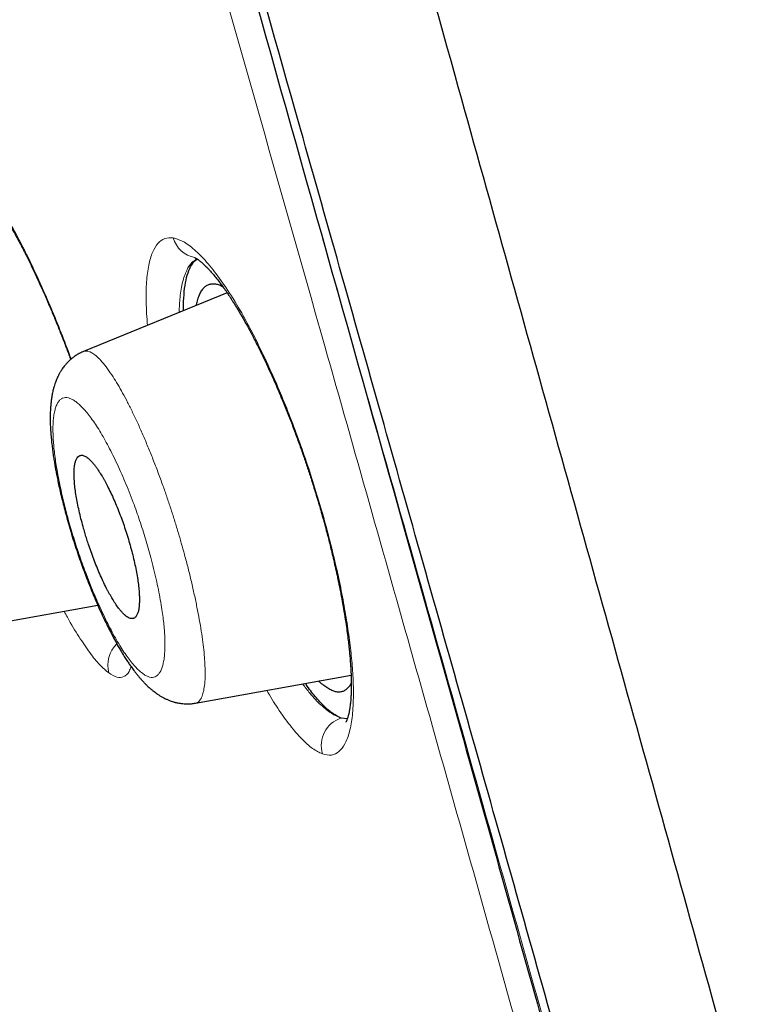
# Model space of a CAD drawing. Header units: millimetres. Extents: x 8 to 473, y 11 to 654.
# Tile 464 of 656: x 48.4 to 56.09, y 558.57 to 568.92. Entities that reach past the tile are written whole.
import ezdxf

# ---------------------------------------------------------------- set-up
doc = ezdxf.new("R2010")
doc.units = ezdxf.units.MM

msp = doc.modelspace()

# ---------------------------------------------------------------- linework, layer by layer
at = {"color": 7, "linetype": 'Continuous', "lineweight": 30}
for p, q in [((50.579, 566.046), (49.07, 565.431)), ((48.039, 562.555), (49.219, 562.766)), ((50.246, 561.736), (51.881, 562.029)), ((50.246, 561.737), (50.246, 561.737)), ((51.842, 561.571), (51.776, 561.58))]:
    msp.add_line(p, q, dxfattribs=at)
at = {"color": 8, "linetype": 'Continuous', "lineweight": 0}
for centre, radius, start, end in [((50.29, 566.703), 0.289, 195.5816, 260.022), ((49.631, 562.135), 0.307, 133.4376, 195.4318), ((51.876, 561.289), 0.308, 108.9996, 196.0896)]:
    msp.add_arc(centre, radius, start, end, dxfattribs=at)
at = {"color": 7, "linetype": 'Continuous', "lineweight": 30}
for points, knots in [([(58.202, 549.534), (57.862, 550.765), (57.187, 553.215), (56.139, 556.983), (55.088, 560.759), (54.032, 564.542), (52.868, 568.714), (51.593, 573.274), (50.21, 578.215), (48.669, 583.733), (46.969, 589.828), (45.117, 596.52), (43.263, 603.229), (41.411, 609.963), (39.868, 615.576), (38.639, 620.061), (37.715, 623.426), (36.794, 626.774), (35.881, 630.076), (35.038, 633.107), (34.275, 635.821), (33.602, 638.184), (32.993, 640.272), (32.461, 642.066), (31.999, 643.602), (31.535, 645.132), (31.094, 646.569), (30.691, 647.844), (30.372, 648.832), (30.132, 649.566), (29.971, 650.039), (29.877, 650.276), (29.854, 650.284), (29.843, 650.289)], [0, 0, 0, 0, 0.029391, 0.058493, 0.087392, 0.116132, 0.144774, 0.182186, 0.219469, 0.256616, 0.307044, 0.357403, 0.40799, 0.458823, 0.509908, 0.535608, 0.561495, 0.587604, 0.613988, 0.640698, 0.66321, 0.685981, 0.708765, 0.731267, 0.753498, 0.775519, 0.808251, 0.840746, 0.873094, 0.905384, 0.937655, 0.969811, 1, 1, 1, 1]), ([(81.989, 555.462), (81.933, 555.72), (81.821, 556.234), (81.651, 557.003), (81.479, 557.769), (81.306, 558.531), (81.132, 559.287), (80.96, 560.024), (80.791, 560.74), (80.624, 561.438), (80.456, 562.133), (80.288, 562.824), (80.103, 563.572), (79.901, 564.379), (79.683, 565.243), (79.463, 566.1), (79.243, 566.949), (79.022, 567.79), (78.799, 568.626), (78.576, 569.456), (78.352, 570.279), (78.128, 571.095), (77.903, 571.904), (77.677, 572.707), (77.45, 573.504), (77.224, 574.294), (76.99, 575.102), (76.748, 575.927), (76.498, 576.771), (76.248, 577.608), (75.997, 578.437), (75.754, 579.235), (75.518, 580.001), (75.29, 580.735), (75.063, 581.461), (74.835, 582.181), (74.608, 582.895), (74.381, 583.602), (74.161, 584.282), (73.948, 584.937), (73.74, 585.57), (73.533, 586.198), (73.327, 586.818), (73.122, 587.43), (72.918, 588.037), (72.714, 588.639), (72.51, 589.238), (72.306, 589.832), (72.103, 590.419), (71.901, 591.003), (71.703, 591.57), (71.509, 592.121), (71.321, 592.654), (71.133, 593.183), (70.946, 593.709), (70.761, 594.225), (70.58, 594.728), (70.402, 595.218), (70.226, 595.703), (70.051, 596.184), (69.874, 596.665), (69.684, 597.18), (69.481, 597.73), (69.264, 598.311), (69.048, 598.889), (68.832, 599.463), (68.617, 600.032), (68.402, 600.597), (68.189, 601.154), (67.978, 601.704), (67.768, 602.248), (67.559, 602.788), (67.351, 603.323), (67.144, 603.852), (66.938, 604.375), (66.735, 604.889), (66.534, 605.397), (66.335, 605.896), (66.138, 606.389), (65.948, 606.862), (65.766, 607.315), (65.59, 607.75), (65.415, 608.18), (65.242, 608.605), (65.071, 609.024), (64.905, 609.428), (64.745, 609.817), (64.591, 610.191), (64.44, 610.557), (64.292, 610.913), (64.147, 611.262), (64.005, 611.602), (63.865, 611.935), (63.726, 612.266), (63.588, 612.594), (63.451, 612.919), (63.318, 613.235), (63.188, 613.542), (63.062, 613.839), (62.939, 614.127), (62.82, 614.405), (62.705, 614.674), (62.594, 614.934), (62.487, 615.185), (62.383, 615.426), (62.284, 615.655), (62.191, 615.871), (62.103, 616.075), (62.018, 616.271), (61.936, 616.459), (61.854, 616.649), (61.772, 616.838), (61.689, 617.027), (61.612, 617.205), (61.539, 617.373), (61.47, 617.529), (61.407, 617.675), (61.348, 617.809), (61.293, 617.933), (61.249, 618.033), (61.215, 618.111), (61.19, 618.168), (61.166, 618.222), (61.143, 618.275), (61.12, 618.329), (61.093, 618.388), (61.063, 618.458), (61.027, 618.538), (60.987, 618.629), (60.944, 618.727), (60.898, 618.83), (60.852, 618.935), (60.805, 619.041), (60.758, 619.149), (60.707, 619.264), (60.652, 619.386), (60.594, 619.517), (60.533, 619.655), (60.466, 619.807), (60.392, 619.973), (60.312, 620.152), (60.227, 620.342), (60.138, 620.541), (60.045, 620.75), (59.947, 620.968), (59.845, 621.196), (59.738, 621.434), (59.626, 621.682), (59.511, 621.937), (59.392, 622.201), (59.269, 622.472), (59.141, 622.753), (59.018, 623.023), (58.9, 623.283), (58.788, 623.53), (58.672, 623.782), (58.554, 624.041), (58.432, 624.306), (58.308, 624.576), (58.182, 624.85), (58.031, 625.177), (57.858, 625.551), (57.664, 625.969), (57.473, 626.38), (57.284, 626.784), (57.098, 627.183), (56.914, 627.575), (56.733, 627.959), (56.557, 628.333), (56.384, 628.699), (56.215, 629.056), (56.05, 629.403), (55.888, 629.742), (55.731, 630.073), (55.577, 630.394), (55.427, 630.708), (55.28, 631.012), (55.138, 631.309), (54.995, 631.606), (54.852, 631.902), (54.708, 632.198), (54.57, 632.484), (54.436, 632.759), (54.305, 633.03), (54.172, 633.302), (54.035, 633.582), (53.894, 633.871), (53.748, 634.168), (53.599, 634.473), (53.446, 634.784), (53.289, 635.102), (53.128, 635.428), (52.977, 635.733), (52.836, 636.017), (52.706, 636.278), (52.593, 636.506), (52.496, 636.701), (52.416, 636.86), (52.339, 637.016), (52.26, 637.174), (52.181, 637.332), (52.102, 637.49), (52.028, 637.637), (51.96, 637.773), (51.897, 637.899), (51.841, 638.009), (51.793, 638.105), (51.752, 638.187), (51.715, 638.261), (51.681, 638.327), (51.653, 638.384), (51.629, 638.431), (51.609, 638.471), (51.59, 638.509), (51.568, 638.551), (51.542, 638.603), (51.511, 638.664), (51.476, 638.734), (51.437, 638.811), (51.395, 638.895), (51.348, 638.988), (51.298, 639.087), (51.243, 639.195), (51.185, 639.31), (51.123, 639.432), (51.057, 639.562), (50.983, 639.708), (50.901, 639.871), (50.809, 640.052), (50.711, 640.243), (50.602, 640.456), (50.482, 640.692), (50.352, 640.948), (50.217, 641.21), (50.08, 641.478), (49.939, 641.753), (49.794, 642.034), (49.641, 642.331), (49.479, 642.645), (49.309, 642.975), (49.135, 643.31), (48.958, 643.652), (48.791, 643.973), (48.634, 644.274), (48.522, 644.489), (48.442, 644.642), (48.396, 644.73), (48.352, 644.814), (48.311, 644.892), (48.274, 644.962), (48.242, 645.025), (48.213, 645.079), (48.189, 645.125), (48.169, 645.164), (48.15, 645.2), (48.13, 645.238), (48.106, 645.283), (48.078, 645.337), (48.045, 645.4), (48.007, 645.472), (47.965, 645.553), (47.919, 645.64), (47.869, 645.736), (47.816, 645.836), (47.76, 645.942), (47.703, 646.05), (47.646, 646.16), (47.589, 646.267), (47.514, 646.409), (47.424, 646.58), (47.318, 646.78), (47.218, 646.969), (47.123, 647.149), (47.034, 647.317), (46.95, 647.476), (46.868, 647.63), (46.785, 647.786), (46.699, 647.948), (46.61, 648.116), (46.517, 648.289), (46.442, 648.431), (46.384, 648.54), (46.344, 648.614), (46.305, 648.688), (46.267, 648.759), (46.233, 648.823), (46.203, 648.879), (46.179, 648.924), (46.159, 648.959), (46.145, 648.986), (46.132, 649.01), (46.119, 649.035), (46.102, 649.067), (46.08, 649.108), (46.052, 649.16), (46.019, 649.222), (45.981, 649.294), (45.937, 649.376), (45.887, 649.468), (45.833, 649.57), (45.773, 649.682), (45.709, 649.8), (45.643, 649.924), (45.595, 650.012), (45.569, 650.06), (45.567, 650.065)], [0, 0, 0, 0, 0.007759, 0.015478, 0.023164, 0.030829, 0.038451, 0.045998, 0.05306, 0.060089, 0.0671, 0.074083, 0.081006, 0.089773, 0.098535, 0.107216, 0.115789, 0.124309, 0.132792, 0.141224, 0.14958, 0.15787, 0.166105, 0.174282, 0.182407, 0.190471, 0.198443, 0.207128, 0.215758, 0.224323, 0.232814, 0.241236, 0.248845, 0.256386, 0.263828, 0.271222, 0.278595, 0.28587, 0.293041, 0.299599, 0.306144, 0.312632, 0.319038, 0.325358, 0.331615, 0.337853, 0.344065, 0.350215, 0.356302, 0.362352, 0.368366, 0.373974, 0.37951, 0.385005, 0.390484, 0.395929, 0.401107, 0.406216, 0.411262, 0.416261, 0.421265, 0.426335, 0.432403, 0.438505, 0.44457, 0.450546, 0.456551, 0.462469, 0.468307, 0.474077, 0.479792, 0.485463, 0.491094, 0.49667, 0.502177, 0.507603, 0.512948, 0.518217, 0.523415, 0.528549, 0.533199, 0.537798, 0.542347, 0.546846, 0.551287, 0.555637, 0.559697, 0.563664, 0.567537, 0.571319, 0.575017, 0.578633, 0.582172, 0.585635, 0.589181, 0.592639, 0.596003, 0.59927, 0.602437, 0.605503, 0.608467, 0.611332, 0.6141, 0.616772, 0.619351, 0.621836, 0.624094, 0.626272, 0.628367, 0.63038, 0.63231, 0.634436, 0.636452, 0.638357, 0.640151, 0.641834, 0.64338, 0.644818, 0.646148, 0.647371, 0.648022, 0.648638, 0.649218, 0.649764, 0.650317, 0.650953, 0.651671, 0.652557, 0.653543, 0.654597, 0.655703, 0.656861, 0.657959, 0.659107, 0.660336, 0.661651, 0.663051, 0.664537, 0.666108, 0.667935, 0.669866, 0.6719, 0.674038, 0.67628, 0.678626, 0.681078, 0.683635, 0.686299, 0.689067, 0.691889, 0.694811, 0.697833, 0.700954, 0.703553, 0.706215, 0.70894, 0.71173, 0.714584, 0.717504, 0.720487, 0.723468, 0.728082, 0.732609, 0.737047, 0.741397, 0.745744, 0.749996, 0.754153, 0.758215, 0.762182, 0.766053, 0.769829, 0.773511, 0.777101, 0.780599, 0.784007, 0.787324, 0.79055, 0.793684, 0.797025, 0.800253, 0.803369, 0.806371, 0.809258, 0.812221, 0.815282, 0.818443, 0.8217, 0.825054, 0.828442, 0.831923, 0.8355, 0.839172, 0.841979, 0.844841, 0.847759, 0.849506, 0.851272, 0.852997, 0.85464, 0.856489, 0.858223, 0.85984, 0.86134, 0.862724, 0.863991, 0.864981, 0.865884, 0.866702, 0.867432, 0.868067, 0.868588, 0.869009, 0.869387, 0.869823, 0.87042, 0.871101, 0.871868, 0.87272, 0.873656, 0.874677, 0.875783, 0.876972, 0.878245, 0.879601, 0.881039, 0.882559, 0.884455, 0.886463, 0.888583, 0.890816, 0.893582, 0.896428, 0.899341, 0.902328, 0.90539, 0.908528, 0.911738, 0.915348, 0.919036, 0.922795, 0.92662, 0.930511, 0.93361, 0.936756, 0.937754, 0.938757, 0.939724, 0.940602, 0.941391, 0.942092, 0.942703, 0.943226, 0.943659, 0.944004, 0.944449, 0.944961, 0.94554, 0.946278, 0.947103, 0.948014, 0.949012, 0.950096, 0.951267, 0.95245, 0.953705, 0.954959, 0.956186, 0.957387, 0.959781, 0.962059, 0.964222, 0.966268, 0.968199, 0.970015, 0.971717, 0.97352, 0.975387, 0.977322, 0.979326, 0.981398, 0.982246, 0.983105, 0.983975, 0.98481, 0.985553, 0.986201, 0.986755, 0.987125, 0.987437, 0.987692, 0.987945, 0.988313, 0.988798, 0.989402, 0.990123, 0.990961, 0.991917, 0.992991, 0.994181, 0.995488, 0.996912, 0.998319, 0.999823, 1, 1, 1, 1]), ([(56.468, 549.593), (56.192, 550.582), (55.641, 552.56), (54.786, 555.601), (53.922, 558.667), (53.05, 561.756), (52.173, 564.856), (51.127, 568.556), (49.911, 572.857), (48.524, 577.755), (47.079, 582.872), (45.573, 588.207), (44.013, 593.764), (42.455, 599.323), (40.901, 604.885), (39.353, 610.443), (38.069, 615.059), (37.052, 618.733), (36.292, 621.473), (35.541, 624.188), (34.799, 626.865), (34.074, 629.482), (33.431, 631.798), (32.87, 633.805), (32.389, 635.517), (31.939, 637.105), (31.477, 638.708), (31.022, 640.264), (30.588, 641.738), (30.184, 643.096), (29.816, 644.324), (29.486, 645.407), (29.208, 646.299), (28.981, 647.021), (28.788, 647.633), (28.642, 648.078), (28.554, 648.31), (28.52, 648.358), (28.517, 648.333), (28.516, 648.33)], [0, 0, 0, 0, 0.024071, 0.048104, 0.072112, 0.096094, 0.120057, 0.14401, 0.181625, 0.219217, 0.256778, 0.299411, 0.342024, 0.384667, 0.42736, 0.470092, 0.512863, 0.534269, 0.555696, 0.577149, 0.598626, 0.62013, 0.641658, 0.657824, 0.674003, 0.690188, 0.706369, 0.72792, 0.749445, 0.770942, 0.7967, 0.822431, 0.848155, 0.873874, 0.899589, 0.931721, 0.963814, 0.995862, 1, 1, 1, 1]), ([(47.893, 579.694), (48.249, 578.433), (49.188, 575.106), (50.706, 569.731), (52.199, 564.429), (53.438, 560.014), (54.427, 556.469), (55.384, 553.021), (55.985, 550.815), (56.277, 549.741)], [0, 0, 0, 0, 0.12436, 0.328273, 0.530799, 0.649647, 0.768348, 0.887271, 1, 1, 1, 1]), ([(47.937, 567.231), (47.938, 567.231), (47.938, 567.23), (47.939, 567.23), (47.941, 567.228), (47.943, 567.227), (47.944, 567.226), (47.946, 567.225), (47.949, 567.223), (47.953, 567.22), (47.959, 567.215), (47.965, 567.209), (47.973, 567.203), (47.98, 567.196), (47.989, 567.188), (47.999, 567.177), (48.009, 567.166), (48.019, 567.156), (48.028, 567.146), (48.035, 567.137), (48.044, 567.128), (48.053, 567.116), (48.065, 567.102), (48.08, 567.083), (48.098, 567.06), (48.117, 567.034), (48.135, 567.009), (48.156, 566.98), (48.179, 566.945), (48.207, 566.902), (48.237, 566.855), (48.265, 566.809), (48.29, 566.767), (48.309, 566.734), (48.325, 566.706), (48.337, 566.686), (48.345, 566.671), (48.351, 566.66), (48.358, 566.647), (48.368, 566.629), (48.38, 566.607), (48.397, 566.576), (48.418, 566.536), (48.442, 566.489), (48.467, 566.44), (48.493, 566.387), (48.52, 566.332), (48.547, 566.275), (48.576, 566.213), (48.607, 566.146), (48.643, 566.066), (48.684, 565.974), (48.729, 565.866), (48.777, 565.752), (48.824, 565.635), (48.87, 565.517), (48.907, 565.422), (48.928, 565.364), (48.934, 565.348)], [0, 0, 0, 0, 0.015939, 0.02983, 0.041662, 0.051426, 0.059112, 0.064716, 0.069584, 0.080622, 0.0944, 0.108406, 0.121394, 0.133037, 0.146075, 0.160763, 0.176564, 0.189257, 0.199934, 0.208625, 0.217809, 0.229025, 0.242277, 0.257571, 0.279715, 0.299912, 0.318103, 0.335052, 0.360204, 0.386653, 0.414403, 0.443218, 0.463577, 0.480727, 0.494661, 0.505375, 0.510726, 0.515242, 0.521463, 0.529678, 0.539889, 0.552097, 0.573161, 0.593381, 0.612698, 0.636307, 0.65841, 0.680248, 0.703812, 0.72913, 0.756198, 0.790985, 0.82828, 0.868069, 0.907774, 0.9451, 0.984089, 1, 1, 1, 1]), ([(50.236, 566.419), (50.236, 566.419), (50.236, 566.419), (50.236, 566.419), (50.237, 566.418), (50.238, 566.418), (50.239, 566.417), (50.24, 566.417), (50.242, 566.416), (50.245, 566.414), (50.249, 566.412), (50.253, 566.41), (50.257, 566.407), (50.262, 566.405), (50.265, 566.402), (50.27, 566.399), (50.274, 566.396), (50.281, 566.391), (50.29, 566.384), (50.302, 566.374), (50.316, 566.362), (50.331, 566.349), (50.345, 566.335), (50.362, 566.319), (50.382, 566.298), (50.406, 566.272), (50.434, 566.24), (50.468, 566.198), (50.497, 566.161), (50.52, 566.13), (50.534, 566.111), (50.546, 566.093), (50.558, 566.078), (50.567, 566.065), (50.574, 566.053), (50.583, 566.04), (50.595, 566.023), (50.611, 565.999), (50.63, 565.97), (50.651, 565.937), (50.673, 565.901), (50.695, 565.865), (50.722, 565.819), (50.754, 565.764), (50.79, 565.7), (50.822, 565.641), (50.85, 565.588), (50.874, 565.541), (50.894, 565.501), (50.911, 565.467), (50.926, 565.437), (50.942, 565.406), (50.959, 565.37), (50.981, 565.324), (51.007, 565.267), (51.039, 565.197), (51.074, 565.119), (51.111, 565.034), (51.155, 564.929), (51.205, 564.807), (51.26, 564.668), (51.311, 564.532), (51.358, 564.4), (51.403, 564.271), (51.445, 564.145), (51.489, 564.008), (51.534, 563.861), (51.579, 563.705), (51.614, 563.579), (51.639, 563.482), (51.657, 563.412), (51.675, 563.337), (51.694, 563.257), (51.714, 563.171), (51.734, 563.08), (51.754, 562.984), (51.774, 562.884), (51.793, 562.778), (51.812, 562.669), (51.828, 562.567), (51.841, 562.476), (51.851, 562.399), (51.859, 562.329), (51.865, 562.266), (51.87, 562.21), (51.874, 562.161), (51.877, 562.118), (51.879, 562.078), (51.881, 562.038), (51.882, 562.007), (51.883, 561.984), (51.883, 561.967), (51.883, 561.948), (51.883, 561.921), (51.883, 561.891), (51.882, 561.86), (51.881, 561.833), (51.88, 561.811), (51.879, 561.789), (51.877, 561.764), (51.874, 561.737), (51.871, 561.711), (51.868, 561.689), (51.866, 561.673), (51.863, 561.659), (51.861, 561.645), (51.858, 561.63), (51.854, 561.614), (51.85, 561.6), (51.847, 561.589), (51.844, 561.579), (51.841, 561.57), (51.838, 561.562), (51.835, 561.555), (51.833, 561.549), (51.831, 561.544), (51.829, 561.541), (51.828, 561.539), (51.827, 561.538), (51.827, 561.538), (51.827, 561.538)], [0, 0, 0, 0, 0.002557, 0.004727, 0.006685, 0.008675, 0.010698, 0.012754, 0.015938, 0.019791, 0.024315, 0.028982, 0.033613, 0.037218, 0.040087, 0.043131, 0.046419, 0.049951, 0.056739, 0.064392, 0.072738, 0.080349, 0.086918, 0.095362, 0.104543, 0.114223, 0.127136, 0.140962, 0.156112, 0.161514, 0.167053, 0.172091, 0.176293, 0.179659, 0.182221, 0.185017, 0.189607, 0.195356, 0.202265, 0.210236, 0.218233, 0.225984, 0.233487, 0.246599, 0.258875, 0.270036, 0.279459, 0.287681, 0.294703, 0.300525, 0.305318, 0.310565, 0.316613, 0.323463, 0.333214, 0.344234, 0.356521, 0.369775, 0.382852, 0.403465, 0.423317, 0.442407, 0.460736, 0.47834, 0.495546, 0.512442, 0.534061, 0.555184, 0.575789, 0.585321, 0.594745, 0.604815, 0.616032, 0.628396, 0.64116, 0.654948, 0.669756, 0.685581, 0.702414, 0.72025, 0.734074, 0.747101, 0.759157, 0.770244, 0.780366, 0.789526, 0.797727, 0.805064, 0.813695, 0.821772, 0.824793, 0.828196, 0.832574, 0.837929, 0.84637, 0.85393, 0.860539, 0.866202, 0.871028, 0.878724, 0.886757, 0.895127, 0.903277, 0.907986, 0.912558, 0.917963, 0.924343, 0.931473, 0.938417, 0.944495, 0.949954, 0.955687, 0.961783, 0.968298, 0.974746, 0.980478, 0.985332, 0.990365, 0.995746, 1, 1, 1, 1]), ([(50.12, 565.859), (50.12, 565.904), (50.121, 566.002), (50.135, 566.127), (50.158, 566.24), (50.194, 566.327), (50.23, 566.383), (50.258, 566.397), (50.266, 566.402)], [0, 0, 0, 0, 0.159433, 0.342307, 0.529806, 0.721994, 0.918889, 1, 1, 1, 1]), ([(50.254, 565.913), (50.258, 565.93), (50.266, 565.968), (50.282, 566.016), (50.303, 566.06), (50.327, 566.094), (50.354, 566.12), (50.385, 566.137), (50.419, 566.144), (50.455, 566.143), (50.493, 566.133), (50.519, 566.12), (50.532, 566.114)], [0, 0, 0, 0, 0.085836, 0.188922, 0.291964, 0.394922, 0.497772, 0.600506, 0.703179, 0.805867, 0.908598, 1, 1, 1, 1]), ([(49.07, 565.431), (49.057, 565.426), (49.031, 565.414), (48.995, 565.394), (48.964, 565.372), (48.938, 565.351), (48.916, 565.332), (48.897, 565.313), (48.881, 565.294), (48.866, 565.276), (48.853, 565.259), (48.84, 565.241), (48.83, 565.225), (48.823, 565.213), (48.816, 565.201), (48.809, 565.187), (48.8, 565.17), (48.79, 565.149), (48.781, 565.127), (48.774, 565.108), (48.767, 565.087), (48.759, 565.062), (48.749, 565.028), (48.74, 564.986), (48.732, 564.941), (48.727, 564.896), (48.723, 564.853), (48.72, 564.814), (48.719, 564.779), (48.718, 564.745), (48.719, 564.709), (48.719, 564.666), (48.722, 564.614), (48.726, 564.554), (48.732, 564.491), (48.739, 564.428), (48.747, 564.366), (48.755, 564.31), (48.764, 564.259), (48.772, 564.213), (48.78, 564.17), (48.789, 564.122), (48.801, 564.064), (48.815, 563.996), (48.832, 563.922), (48.851, 563.845), (48.871, 563.766), (48.895, 563.68), (48.921, 563.586), (48.95, 563.489), (48.981, 563.391), (49.012, 563.297), (49.043, 563.209), (49.074, 563.124), (49.106, 563.039), (49.14, 562.954), (49.174, 562.87), (49.207, 562.793), (49.24, 562.716), (49.275, 562.64), (49.312, 562.563), (49.349, 562.491), (49.386, 562.42), (49.425, 562.347), (49.463, 562.282), (49.497, 562.228), (49.524, 562.185), (49.55, 562.147), (49.577, 562.109), (49.601, 562.076), (49.623, 562.048), (49.641, 562.025), (49.66, 562.002), (49.679, 561.981), (49.698, 561.96), (49.719, 561.938), (49.744, 561.914), (49.771, 561.889), (49.797, 561.868), (49.82, 561.85), (49.842, 561.834), (49.866, 561.818), (49.893, 561.802), (49.921, 561.787), (49.95, 561.773), (49.978, 561.762), (50.002, 561.754), (50.02, 561.748), (50.035, 561.744), (50.051, 561.74), (50.072, 561.736), (50.098, 561.732), (50.129, 561.729), (50.164, 561.728), (50.204, 561.73), (50.231, 561.734), (50.246, 561.736)], [0, 0, 0, 0, 0.009786, 0.01922, 0.028231, 0.035938, 0.042115, 0.048374, 0.055228, 0.060046, 0.065781, 0.071614, 0.07614, 0.079389, 0.0827, 0.086668, 0.091871, 0.098357, 0.105352, 0.110936, 0.115144, 0.123633, 0.133311, 0.146082, 0.159338, 0.172218, 0.184607, 0.195043, 0.204356, 0.213239, 0.22224, 0.232332, 0.246596, 0.261291, 0.276222, 0.291011, 0.304702, 0.317041, 0.328065, 0.337586, 0.345647, 0.355442, 0.367229, 0.381006, 0.396768, 0.410805, 0.426104, 0.442663, 0.460476, 0.479398, 0.497944, 0.515727, 0.532757, 0.549024, 0.564533, 0.582861, 0.60002, 0.616015, 0.630845, 0.648891, 0.666187, 0.683152, 0.699839, 0.718068, 0.738498, 0.751823, 0.764349, 0.775859, 0.787394, 0.80036, 0.808182, 0.816281, 0.824661, 0.832922, 0.840643, 0.848716, 0.858238, 0.870034, 0.879901, 0.88765, 0.895093, 0.902863, 0.911206, 0.920421, 0.928643, 0.936342, 0.942936, 0.947807, 0.950331, 0.954019, 0.958869, 0.964873, 0.972016, 0.980275, 0.989616, 1, 1, 1, 1]), ([(49.596, 562.628), (49.6, 562.629), (49.608, 562.633), (49.618, 562.643), (49.627, 562.655), (49.634, 562.669), (49.64, 562.685), (49.645, 562.702), (49.65, 562.724), (49.654, 562.754), (49.656, 562.794), (49.657, 562.836), (49.655, 562.881), (49.651, 562.935), (49.644, 562.998), (49.633, 563.072), (49.618, 563.15), (49.601, 563.231), (49.581, 563.313), (49.559, 563.396), (49.534, 563.48), (49.508, 563.561), (49.481, 563.641), (49.452, 563.719), (49.421, 563.797), (49.389, 563.873), (49.355, 563.948), (49.327, 564.004), (49.306, 564.045), (49.292, 564.071), (49.278, 564.097), (49.263, 564.122), (49.247, 564.148), (49.229, 564.176), (49.209, 564.205), (49.189, 564.233), (49.168, 564.259), (49.146, 564.283), (49.126, 564.302), (49.107, 564.318), (49.09, 564.329), (49.073, 564.337), (49.058, 564.341), (49.043, 564.341), (49.027, 564.337), (49.01, 564.326), (48.994, 564.303), (48.983, 564.273), (48.976, 564.239), (48.972, 564.206), (48.97, 564.176), (48.969, 564.143), (48.97, 564.109), (48.972, 564.074), (48.976, 564.027), (48.983, 563.968), (48.994, 563.894), (49.009, 563.817), (49.027, 563.737), (49.047, 563.654), (49.067, 563.58), (49.086, 563.515), (49.103, 563.459), (49.123, 563.396), (49.148, 563.326), (49.177, 563.247), (49.207, 563.17), (49.24, 563.093), (49.273, 563.019), (49.301, 562.962), (49.322, 562.921), (49.336, 562.895), (49.351, 562.869), (49.365, 562.844), (49.385, 562.81), (49.413, 562.768), (49.438, 562.734), (49.455, 562.712), (49.464, 562.701), (49.474, 562.691), (49.483, 562.681), (49.492, 562.671), (49.501, 562.664), (49.508, 562.657), (49.515, 562.652), (49.522, 562.646), (49.529, 562.641), (49.537, 562.637), (49.545, 562.632), (49.556, 562.628), (49.569, 562.624), (49.581, 562.624), (49.589, 562.625), (49.594, 562.627), (49.596, 562.628)], [0, 0, 0, 0, 0.010358, 0.020249, 0.029674, 0.038632, 0.047124, 0.055151, 0.062711, 0.075979, 0.088865, 0.101371, 0.113497, 0.125247, 0.141434, 0.157444, 0.173286, 0.188965, 0.20449, 0.219866, 0.235102, 0.250206, 0.264596, 0.279324, 0.294397, 0.309822, 0.325604, 0.341748, 0.34831, 0.354931, 0.361612, 0.368353, 0.375153, 0.384231, 0.393843, 0.40399, 0.414671, 0.425887, 0.437639, 0.448048, 0.45846, 0.468875, 0.479293, 0.489714, 0.500137, 0.517725, 0.534748, 0.551206, 0.567102, 0.577391, 0.58743, 0.597222, 0.606767, 0.616066, 0.62512, 0.641199, 0.657134, 0.672932, 0.6886, 0.704145, 0.719574, 0.729802, 0.739984, 0.750122, 0.764494, 0.779211, 0.794279, 0.809704, 0.825491, 0.841645, 0.848213, 0.85484, 0.861528, 0.868276, 0.875084, 0.890694, 0.907761, 0.912474, 0.917287, 0.922201, 0.927214, 0.932328, 0.937543, 0.941074, 0.944914, 0.949063, 0.953522, 0.95829, 0.963367, 0.968753, 0.980015, 0.988977, 0.995639, 1, 1, 1, 1]), ([(51.797, 561.86), (51.786, 561.857), (51.765, 561.851), (51.729, 561.853), (51.69, 561.864), (51.649, 561.884), (51.606, 561.913), (51.57, 561.941), (51.548, 561.963), (51.542, 561.969)], [0, 0, 0, 0, 0.1573136, 0.3143089, 0.4710595, 0.6276118, 0.7839914, 0.9402103, 1, 1, 1, 1]), ([(51.776, 561.58), (51.748, 561.593), (51.693, 561.619), (51.601, 561.697), (51.506, 561.802), (51.439, 561.886), (51.403, 561.94), (51.401, 561.943)], [0, 0, 0, 0, 0.256237, 0.505605, 0.748195, 0.98406, 1, 1, 1, 1]), ([(51.883, 561.948), (51.882, 561.944), (51.873, 561.926), (51.855, 561.902), (51.828, 561.875), (51.808, 561.865), (51.797, 561.86)], [0, 0, 0, 0, 0.0687114, 0.3784723, 0.6888515, 1, 1, 1, 1])]:
    msp.add_open_spline(points, degree=3, knots=knots, dxfattribs=at)
at = {"color": 8, "linetype": 'Continuous', "lineweight": 0}
for points, knots in [([(56.088, 549.43), (55.807, 550.466), (55.246, 552.531), (54.358, 555.727), (53.454, 558.95), (52.535, 562.206), (51.4, 566.214), (50.046, 570.976), (48.48, 576.48), (46.919, 581.983), (45.364, 587.484), (43.824, 592.988), (42.296, 598.497), (40.774, 604.006), (39.263, 609.507), (38.015, 614.071), (37.026, 617.697), (36.287, 620.4), (35.554, 623.08), (34.828, 625.725), (34.117, 628.308), (33.484, 630.59), (32.932, 632.567), (32.458, 634.25), (32.013, 635.802), (31.557, 637.365), (31.104, 638.888), (30.667, 640.332), (30.259, 641.662), (29.887, 642.862), (29.554, 643.918), (29.276, 644.787), (29.048, 645.492), (28.854, 646.078), (28.705, 646.502), (28.61, 646.725), (28.567, 646.76), (28.566, 646.713), (28.565, 646.69)], [0, 0, 0, 0, 0.025271, 0.050346, 0.075374, 0.10043, 0.125558, 0.167467, 0.209328, 0.251153, 0.292949, 0.334745, 0.37655, 0.418397, 0.460239, 0.502006, 0.522864, 0.543733, 0.56466, 0.585667, 0.606667, 0.627627, 0.6434, 0.659229, 0.674917, 0.690507, 0.711359, 0.732342, 0.753313, 0.778317, 0.803351, 0.828495, 0.85353, 0.878405, 0.909341, 0.940221, 0.971121, 1, 1, 1, 1]), ([(43.222, 641.924), (43.429, 641.22), (43.842, 639.813), (44.561, 637.421), (45.328, 634.893), (46.139, 632.249), (46.976, 629.531), (47.831, 626.76), (48.7, 623.955), (49.868, 620.185), (51.338, 615.435), (53.103, 609.708), (54.865, 603.966), (56.623, 598.217), (58.369, 592.464), (60.101, 586.706), (61.828, 580.945), (63.36, 575.824), (64.698, 571.35), (65.842, 567.525), (66.981, 563.716), (68.114, 559.937), (69.24, 556.199), (69.977, 553.787), (70.345, 552.581)], [0, 0, 0, 0, 0.031233, 0.062471, 0.093713, 0.124957, 0.156205, 0.187455, 0.218706, 0.249958, 0.31246, 0.374963, 0.437468, 0.499977, 0.562484, 0.624991, 0.687498, 0.750002, 0.791673, 0.833342, 0.87501, 0.916677, 0.958341, 1, 1, 1, 1]), ([(48.537, 639.798), (48.568, 639.695), (48.629, 639.487), (48.725, 639.167), (48.823, 638.84), (48.923, 638.507), (49.026, 638.167), (49.132, 637.822), (49.243, 637.459), (49.359, 637.078), (49.481, 636.68), (49.605, 636.276), (49.731, 635.868), (49.861, 635.447), (49.995, 635.012), (50.134, 634.564), (50.274, 634.111), (50.416, 633.654), (50.559, 633.193), (50.712, 632.701), (50.874, 632.178), (51.046, 631.623), (51.22, 631.064), (51.392, 630.511), (51.562, 629.964), (51.729, 629.423), (51.898, 628.881), (52.067, 628.336), (52.236, 627.789), (52.416, 627.208), (52.607, 626.592), (52.809, 625.941), (53.011, 625.288), (53.226, 624.592), (53.454, 623.852), (53.696, 623.068), (53.938, 622.283), (54.18, 621.496), (54.422, 620.708), (54.683, 619.859), (54.961, 618.951), (55.257, 617.984), (55.553, 617.014), (55.849, 616.043), (56.144, 615.071), (56.44, 614.098), (56.745, 613.092), (57.059, 612.052), (57.384, 610.978), (57.708, 609.904), (58.031, 608.829), (58.384, 607.655), (58.766, 606.381), (59.177, 605.007), (59.587, 603.633), (59.997, 602.258), (60.406, 600.882), (60.814, 599.506), (61.237, 598.078), (61.674, 596.597), (62.126, 595.063), (62.576, 593.529), (63.025, 591.994), (63.474, 590.459), (63.921, 588.924), (64.368, 587.388), (64.797, 585.913), (65.208, 584.5), (65.6, 583.148), (65.992, 581.795), (66.356, 580.539), (66.691, 579.38), (66.998, 578.317), (67.305, 577.255), (67.604, 576.219), (67.895, 575.21), (68.178, 574.227), (68.462, 573.245), (68.744, 572.264), (69.027, 571.283), (69.309, 570.302), (69.584, 569.35), (69.85, 568.426), (70.108, 567.53), (70.365, 566.635), (70.623, 565.741), (70.88, 564.849), (71.124, 564.001), (71.356, 563.197), (71.575, 562.437), (71.794, 561.679), (72.013, 560.922), (72.232, 560.168), (72.45, 559.417), (72.651, 558.721), (72.838, 558.082), (73.008, 557.498), (73.178, 556.917), (73.348, 556.338), (73.517, 555.762), (73.686, 555.189), (73.799, 554.81), (73.855, 554.62)], [0, 0, 0, 0, 0.005, 0.009999, 0.014999, 0.02, 0.024999, 0.029999, 0.034999, 0.0405, 0.045999, 0.051498, 0.056998, 0.062498, 0.068332, 0.074165, 0.079999, 0.085832, 0.091665, 0.097499, 0.104374, 0.111248, 0.118123, 0.124998, 0.131532, 0.138065, 0.144598, 0.151131, 0.157664, 0.164198, 0.171898, 0.179598, 0.187298, 0.194998, 0.204165, 0.213331, 0.222498, 0.231665, 0.240831, 0.249998, 0.261198, 0.272398, 0.283598, 0.294798, 0.305998, 0.317198, 0.328398, 0.340718, 0.353039, 0.365359, 0.37768, 0.39, 0.405713, 0.421427, 0.437141, 0.452856, 0.468571, 0.484286, 0.5, 0.517499, 0.534999, 0.552499, 0.569999, 0.587499, 0.604999, 0.622499, 0.639999, 0.655399, 0.6708, 0.6862, 0.7016, 0.7137, 0.725801, 0.737901, 0.750001, 0.7612, 0.7724, 0.7836, 0.794799, 0.805999, 0.817199, 0.828399, 0.838666, 0.848933, 0.8592, 0.869467, 0.879733, 0.89, 0.8988, 0.9076, 0.9164, 0.925199, 0.933999, 0.942799, 0.9516, 0.958515, 0.965429, 0.972343, 0.979257, 0.98617, 0.993087, 1, 1, 1, 1]), ([(47.787, 567.41), (47.818, 567.391), (47.88, 567.354), (47.99, 567.238), (48.099, 567.096), (48.205, 566.936), (48.303, 566.771), (48.405, 566.584), (48.509, 566.378), (48.613, 566.153), (48.718, 565.914), (48.821, 565.661), (48.895, 565.473), (48.933, 565.367), (48.939, 565.351)], [0, 0, 0, 0, 0.109796, 0.2193648, 0.3287575, 0.4107237, 0.4926306, 0.5745451, 0.6565944, 0.73876, 0.8209258, 0.9030958, 0.985244, 1, 1, 1, 1]), ([(49.741, 565.705), (49.735, 565.788), (49.723, 565.958), (49.729, 566.167), (49.751, 566.343), (49.791, 566.479), (49.848, 566.573), (49.921, 566.627), (49.981, 566.626), (50.012, 566.625)], [0, 0, 0, 0, 0.1413939, 0.2847804, 0.4277429, 0.5705547, 0.7134006, 0.856462, 1, 1, 1, 1]), ([(50.012, 566.625), (50.046, 566.615), (50.114, 566.596), (50.233, 566.507), (50.361, 566.378), (50.498, 566.206), (50.64, 565.994), (50.774, 565.764), (50.896, 565.529), (51.005, 565.3), (51.113, 565.058), (51.218, 564.804), (51.318, 564.54), (51.414, 564.27), (51.503, 563.995), (51.585, 563.72), (51.659, 563.446), (51.724, 563.177), (51.78, 562.916), (51.826, 562.665), (51.862, 562.427), (51.888, 562.205), (51.904, 562), (51.908, 561.795), (51.898, 561.601), (51.868, 561.43), (51.82, 561.303), (51.756, 561.22), (51.677, 561.181), (51.613, 561.196), (51.58, 561.203)], [0, 0, 0, 0, 0.041752, 0.083447, 0.125088, 0.166669, 0.208215, 0.249808, 0.281073, 0.312349, 0.343629, 0.374899, 0.406144, 0.437361, 0.468569, 0.499816, 0.531094, 0.562363, 0.593642, 0.624924, 0.656195, 0.687439, 0.718649, 0.749838, 0.791443, 0.833129, 0.87488, 0.916639, 0.958351, 1, 1, 1, 1]), ([(51.585, 566.606), (51.686, 566.251), (52.178, 564.519), (53.053, 561.433), (54.199, 557.363), (55.305, 553.407), (55.99, 550.891), (56.323, 549.667)], [0, 0, 0, 0, 0.061439, 0.299558, 0.537131, 0.77501, 1, 1, 1, 1]), ([(50.263, 566.403), (50.246, 566.394), (50.203, 566.37), (50.151, 566.288), (50.108, 566.166), (50.081, 566.017), (50.076, 565.896), (50.074, 565.84)], [0, 0, 0, 0, 0.153126, 0.373478, 0.593783, 0.81413, 1, 1, 1, 1]), ([(49.07, 565.431), (49.07, 565.431), (49.079, 565.437), (49.099, 565.437), (49.13, 565.431), (49.168, 565.412), (49.213, 565.377), (49.265, 565.322), (49.321, 565.252), (49.376, 565.172), (49.429, 565.085), (49.48, 564.996), (49.532, 564.898), (49.585, 564.792), (49.639, 564.678), (49.692, 564.558), (49.746, 564.431), (49.799, 564.3), (49.852, 564.163), (49.9, 564.031), (49.945, 563.904), (49.985, 563.782), (50.024, 563.661), (50.062, 563.539), (50.097, 563.417), (50.133, 563.288), (50.169, 563.153), (50.203, 563.013), (50.234, 562.876), (50.262, 562.742), (50.287, 562.614), (50.307, 562.492), (50.324, 562.376), (50.336, 562.269), (50.344, 562.171), (50.348, 562.074), (50.347, 561.983), (50.339, 561.901), (50.325, 561.834), (50.306, 561.783), (50.28, 561.751), (50.26, 561.736), (50.247, 561.737), (50.246, 561.737)], [0, 0, 0, 0, 0.001273, 0.026055, 0.050705, 0.075259, 0.105866, 0.136433, 0.167012, 0.197655, 0.222257, 0.246918, 0.27153, 0.296108, 0.320669, 0.345226, 0.369788, 0.394367, 0.418974, 0.443625, 0.464221, 0.484864, 0.505449, 0.525976, 0.546468, 0.566944, 0.591515, 0.616111, 0.640756, 0.665471, 0.69028, 0.715212, 0.740197, 0.764989, 0.78963, 0.81417, 0.844762, 0.875335, 0.905951, 0.936667, 0.967539, 0.998423, 1, 1, 1, 1]), ([(48.805, 564.903), (48.799, 564.893), (48.786, 564.872), (48.772, 564.831), (48.76, 564.782), (48.752, 564.725), (48.748, 564.665), (48.747, 564.602), (48.749, 564.538), (48.753, 564.469), (48.76, 564.396), (48.77, 564.318), (48.782, 564.232), (48.799, 564.135), (48.82, 564.029), (48.844, 563.919), (48.872, 563.806), (48.9, 563.697), (48.929, 563.594), (48.958, 563.497), (48.988, 563.4), (49.02, 563.304), (49.054, 563.208), (49.091, 563.108), (49.131, 563.003), (49.175, 562.895), (49.22, 562.79), (49.266, 562.69), (49.312, 562.594), (49.358, 562.504), (49.404, 562.42), (49.45, 562.342), (49.494, 562.272), (49.538, 562.21), (49.58, 562.156), (49.621, 562.109), (49.66, 562.071), (49.697, 562.042), (49.731, 562.021), (49.764, 562.009), (49.794, 562.005), (49.821, 562.011), (49.845, 562.026), (49.866, 562.049), (49.885, 562.082), (49.899, 562.122), (49.911, 562.171), (49.919, 562.227), (49.924, 562.288), (49.925, 562.351), (49.924, 562.416), (49.92, 562.485), (49.914, 562.559), (49.905, 562.637), (49.892, 562.724), (49.876, 562.822), (49.856, 562.929), (49.832, 563.039), (49.806, 563.152), (49.778, 563.261), (49.749, 563.364), (49.721, 563.461), (49.691, 563.558), (49.659, 563.655), (49.626, 563.751), (49.589, 563.852), (49.548, 563.957), (49.504, 564.065), (49.459, 564.17), (49.413, 564.27), (49.366, 564.365), (49.32, 564.455), (49.274, 564.538), (49.228, 564.615), (49.183, 564.684), (49.139, 564.745), (49.096, 564.799), (49.055, 564.845), (49.015, 564.883), (48.978, 564.912), (48.942, 564.933), (48.909, 564.945), (48.879, 564.949), (48.851, 564.943), (48.826, 564.929), (48.812, 564.912), (48.805, 564.903)], [0, 0, 0, 0, 0.01257, 0.025114, 0.037634, 0.05013, 0.062604, 0.072986, 0.083359, 0.093729, 0.104105, 0.114494, 0.124895, 0.137389, 0.149894, 0.162404, 0.174909, 0.187401, 0.197797, 0.208176, 0.21854, 0.228893, 0.239241, 0.249593, 0.262025, 0.274474, 0.286941, 0.299426, 0.311929, 0.324449, 0.336987, 0.34955, 0.362143, 0.374712, 0.387246, 0.399756, 0.412251, 0.424736, 0.437218, 0.449702, 0.462195, 0.474708, 0.487249, 0.499783, 0.5123, 0.524804, 0.537297, 0.549783, 0.562266, 0.572672, 0.583087, 0.593519, 0.603979, 0.61447, 0.624951, 0.637513, 0.650059, 0.66259, 0.675102, 0.687594, 0.697989, 0.708371, 0.718743, 0.729113, 0.739487, 0.749869, 0.762339, 0.774825, 0.787325, 0.799832, 0.812339, 0.824838, 0.837324, 0.849795, 0.862255, 0.874713, 0.887176, 0.899649, 0.912133, 0.92463, 0.93714, 0.949665, 0.962212, 0.974787, 0.9874, 1, 1, 1, 1]), ([(49.335, 562.053), (49.304, 562.079), (49.242, 562.13), (49.136, 562.261), (49.021, 562.431), (48.93, 562.579), (48.876, 562.681), (48.865, 562.703)], [0, 0, 0, 0, 0.23398, 0.46837, 0.702907, 0.937224, 1, 1, 1, 1]), ([(49.569, 562.12), (49.562, 562.102), (49.544, 562.049), (49.494, 562.01), (49.424, 561.999), (49.364, 562.035), (49.335, 562.053)], [0, 0, 0, 0, 0.146259, 0.431004, 0.715574, 1, 1, 1, 1]), ([(51.58, 561.203), (51.546, 561.22), (51.479, 561.252), (51.364, 561.355), (51.241, 561.497), (51.117, 561.667), (51.033, 561.806), (50.994, 561.87)], [0, 0, 0, 0, 0.205472, 0.411173, 0.616905, 0.822429, 1, 1, 1, 1]), ([(51.372, 561.938), (51.397, 561.905), (51.464, 561.816), (51.566, 561.712), (51.677, 561.621), (51.743, 561.593), (51.776, 561.58)], [0, 0, 0, 0, 0.169483, 0.445993, 0.722872, 1, 1, 1, 1])]:
    msp.add_open_spline(points, degree=3, knots=knots, dxfattribs=at)

doc.saveas('drawing.dxf')
